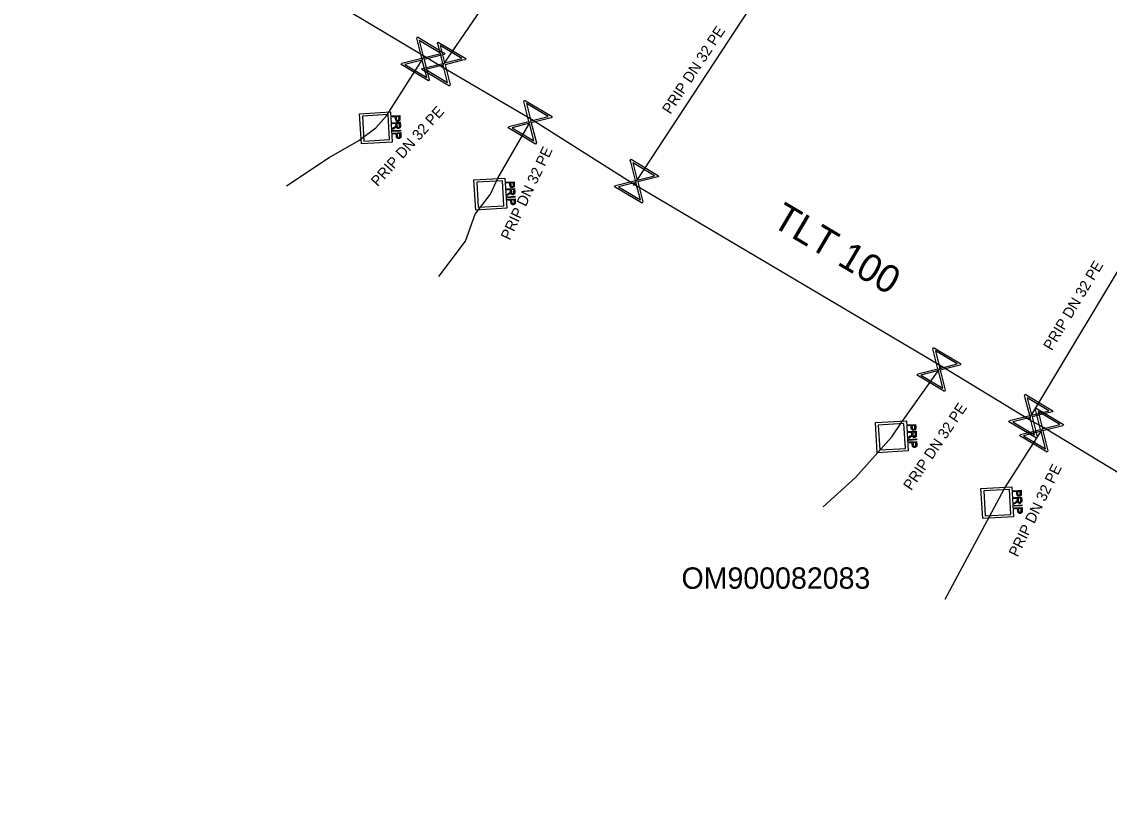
# Model space of a CAD drawing. Extents: x -643544 to -637295, y -1119190 to -1111715.
# Drawn here: x -641968.8 to -641917.8, y -1113636.5 to -1113600.1 of the extents above; entities that cross this region are included whole.
import ezdxf

# ---------------------------------------------------------------- set-up
doc = ezdxf.new("R2010")
doc.units = 0
for name, color, linetype in [('Default', 7, 'Continuous'), ('VP Popis nerozlišený', 7, 'Continuous'), ('VP Popis přípojky', 7, 'Continuous'), ('VP Přípojka', 7, 'Continuous'), ('VP Řad', 7, 'Continuous'), ('VP Řad - popis', 7, 'Continuous'), ('VP Šachta', 7, 'Continuous'), ('VP Šoupě', 7, 'Continuous')]:
    doc.layers.add(name, color=color, linetype=linetype)

msp = doc.modelspace()

# ---------------------------------------------------------------- linework, layer by layer
at = {"layer": 'Default'}
for points in [[(-641951.039, -1113604.654), (-641951.037, -1113604.69), (-641951.04, -1113604.709), (-641951.043, -1113604.735), (-641951.054, -1113604.754), (-641951.065, -1113604.773), (-641951.086, -1113604.785), (-641951.108, -1113604.796), (-641951.135, -1113604.798), (-641951.181, -1113604.801), (-641951.214, -1113604.774), (-641951.246, -1113604.747), (-641951.251, -1113604.671)], [(-641951.209, -1113604.669), (-641951.207, -1113604.715), (-641951.189, -1113604.733), (-641951.17, -1113604.751), (-641951.139, -1113604.749), (-641951.117, -1113604.748), (-641951.102, -1113604.736), (-641951.086, -1113604.724), (-641951.083, -1113604.706), (-641951.08, -1113604.693), (-641951.082, -1113604.66)], [(-641951.3, -1113605.064), (-641951.268, -1113605.042), (-641951.252, -1113605.027), (-641951.236, -1113605.013), (-641951.23, -1113605.002), (-641951.224, -1113604.99), (-641951.222, -1113604.979), (-641951.22, -1113604.972), (-641951.221, -1113604.953)], [(-641951.019, -1113604.998), (-641951.016, -1113605.045), (-641951.025, -1113605.071), (-641951.033, -1113605.096), (-641951.056, -1113605.113), (-641951.08, -1113605.129), (-641951.109, -1113605.13), (-641951.148, -1113605.133), (-641951.175, -1113605.11), (-641951.202, -1113605.087), (-641951.212, -1113605.036), (-641951.221, -1113605.055), (-641951.229, -1113605.065), (-641951.246, -1113605.087), (-641951.274, -1113605.107)], [(-641951.178, -1113604.997), (-641951.176, -1113605.03), (-641951.168, -1113605.048), (-641951.161, -1113605.066), (-641951.145, -1113605.074), (-641951.13, -1113605.083), (-641951.112, -1113605.082), (-641951.088, -1113605.08), (-641951.072, -1113605.061), (-641951.057, -1113605.042), (-641951.059, -1113605.001)], [(-641950.994, -1113605.455), (-641950.991, -1113605.49), (-641950.994, -1113605.51), (-641950.997, -1113605.536), (-641951.008, -1113605.555), (-641951.02, -1113605.574), (-641951.041, -1113605.585), (-641951.062, -1113605.597), (-641951.089, -1113605.599), (-641951.135, -1113605.601), (-641951.168, -1113605.575), (-641951.201, -1113605.548), (-641951.205, -1113605.472)], [(-641951.164, -1113605.47), (-641951.161, -1113605.516), (-641951.143, -1113605.534), (-641951.125, -1113605.552), (-641951.093, -1113605.55), (-641951.071, -1113605.549), (-641951.056, -1113605.537), (-641951.041, -1113605.525), (-641951.037, -1113605.506), (-641951.034, -1113605.494), (-641951.036, -1113605.461)], [(-641945.679, -1113607.754), (-641945.677, -1113607.79), (-641945.68, -1113607.809), (-641945.683, -1113607.835), (-641945.694, -1113607.854), (-641945.705, -1113607.873), (-641945.726, -1113607.885), (-641945.748, -1113607.896), (-641945.775, -1113607.898), (-641945.821, -1113607.901), (-641945.854, -1113607.874), (-641945.886, -1113607.847), (-641945.891, -1113607.771)], [(-641945.849, -1113607.769), (-641945.847, -1113607.815), (-641945.829, -1113607.833), (-641945.81, -1113607.851), (-641945.779, -1113607.849), (-641945.757, -1113607.848), (-641945.742, -1113607.836), (-641945.726, -1113607.824), (-641945.723, -1113607.806), (-641945.72, -1113607.793), (-641945.722, -1113607.76)], [(-641945.94, -1113608.164), (-641945.908, -1113608.142), (-641945.892, -1113608.127), (-641945.876, -1113608.113), (-641945.87, -1113608.102), (-641945.864, -1113608.09), (-641945.862, -1113608.079), (-641945.86, -1113608.072), (-641945.861, -1113608.053)], [(-641945.659, -1113608.098), (-641945.656, -1113608.145), (-641945.665, -1113608.171), (-641945.673, -1113608.196), (-641945.696, -1113608.213), (-641945.72, -1113608.229), (-641945.749, -1113608.23), (-641945.788, -1113608.233), (-641945.815, -1113608.21), (-641945.842, -1113608.187), (-641945.852, -1113608.136), (-641945.861, -1113608.155), (-641945.869, -1113608.165), (-641945.886, -1113608.187), (-641945.914, -1113608.207)], [(-641945.818, -1113608.097), (-641945.816, -1113608.13), (-641945.808, -1113608.148), (-641945.801, -1113608.166), (-641945.785, -1113608.174), (-641945.77, -1113608.183), (-641945.752, -1113608.182), (-641945.728, -1113608.18), (-641945.712, -1113608.161), (-641945.697, -1113608.142), (-641945.699, -1113608.101)], [(-641945.634, -1113608.555), (-641945.631, -1113608.59), (-641945.634, -1113608.61), (-641945.637, -1113608.636), (-641945.648, -1113608.655), (-641945.66, -1113608.674), (-641945.681, -1113608.685), (-641945.702, -1113608.697), (-641945.729, -1113608.699), (-641945.775, -1113608.701), (-641945.808, -1113608.675), (-641945.841, -1113608.648), (-641945.845, -1113608.572)], [(-641945.804, -1113608.57), (-641945.801, -1113608.616), (-641945.783, -1113608.634), (-641945.765, -1113608.652), (-641945.733, -1113608.65), (-641945.711, -1113608.649), (-641945.696, -1113608.637), (-641945.681, -1113608.625), (-641945.677, -1113608.606), (-641945.674, -1113608.594), (-641945.676, -1113608.561)], [(-641927.13, -1113619.534), (-641927.098, -1113619.512), (-641927.082, -1113619.497), (-641927.066, -1113619.483), (-641927.06, -1113619.472), (-641927.054, -1113619.46), (-641927.052, -1113619.449), (-641927.05, -1113619.442), (-641927.051, -1113619.423)], [(-641926.849, -1113619.468), (-641926.846, -1113619.515), (-641926.855, -1113619.541), (-641926.863, -1113619.566), (-641926.886, -1113619.583), (-641926.91, -1113619.599), (-641926.939, -1113619.6), (-641926.978, -1113619.603), (-641927.005, -1113619.58), (-641927.032, -1113619.557), (-641927.042, -1113619.506), (-641927.051, -1113619.525), (-641927.059, -1113619.535), (-641927.076, -1113619.557), (-641927.104, -1113619.577)], [(-641926.869, -1113619.124), (-641926.867, -1113619.16), (-641926.87, -1113619.179), (-641926.873, -1113619.205), (-641926.884, -1113619.224), (-641926.895, -1113619.243), (-641926.916, -1113619.255), (-641926.938, -1113619.266), (-641926.965, -1113619.268), (-641927.011, -1113619.271), (-641927.044, -1113619.244), (-641927.076, -1113619.217), (-641927.081, -1113619.141)], [(-641927.039, -1113619.139), (-641927.037, -1113619.185), (-641927.019, -1113619.203), (-641927, -1113619.221), (-641926.969, -1113619.219), (-641926.947, -1113619.218), (-641926.932, -1113619.206), (-641926.916, -1113619.194), (-641926.913, -1113619.176), (-641926.91, -1113619.163), (-641926.912, -1113619.13)], [(-641927.008, -1113619.467), (-641927.006, -1113619.5), (-641926.998, -1113619.518), (-641926.991, -1113619.536), (-641926.975, -1113619.544), (-641926.96, -1113619.553), (-641926.942, -1113619.552), (-641926.918, -1113619.55), (-641926.902, -1113619.531), (-641926.887, -1113619.512), (-641926.889, -1113619.471)], [(-641926.824, -1113619.925), (-641926.821, -1113619.96), (-641926.824, -1113619.98), (-641926.827, -1113620.006), (-641926.838, -1113620.025), (-641926.85, -1113620.044), (-641926.871, -1113620.055), (-641926.892, -1113620.067), (-641926.919, -1113620.069), (-641926.965, -1113620.071), (-641926.998, -1113620.045), (-641927.031, -1113620.018), (-641927.035, -1113619.942)], [(-641926.994, -1113619.94), (-641926.991, -1113619.986), (-641926.973, -1113620.004), (-641926.955, -1113620.022), (-641926.923, -1113620.02), (-641926.901, -1113620.019), (-641926.886, -1113620.007), (-641926.871, -1113619.995), (-641926.867, -1113619.976), (-641926.864, -1113619.964), (-641926.866, -1113619.931)], [(-641922.19, -1113622.624), (-641922.158, -1113622.602), (-641922.142, -1113622.587), (-641922.126, -1113622.573), (-641922.12, -1113622.562), (-641922.114, -1113622.55), (-641922.112, -1113622.539), (-641922.11, -1113622.532), (-641922.111, -1113622.513)], [(-641921.929, -1113622.214), (-641921.927, -1113622.25), (-641921.93, -1113622.269), (-641921.933, -1113622.295), (-641921.944, -1113622.314), (-641921.955, -1113622.333), (-641921.976, -1113622.345), (-641921.998, -1113622.356), (-641922.025, -1113622.358), (-641922.071, -1113622.361), (-641922.104, -1113622.334), (-641922.136, -1113622.307), (-641922.141, -1113622.231)], [(-641922.099, -1113622.229), (-641922.097, -1113622.275), (-641922.079, -1113622.293), (-641922.06, -1113622.311), (-641922.029, -1113622.309), (-641922.007, -1113622.308), (-641921.992, -1113622.296), (-641921.976, -1113622.284), (-641921.973, -1113622.266), (-641921.97, -1113622.253), (-641921.972, -1113622.22)], [(-641921.909, -1113622.558), (-641921.906, -1113622.605), (-641921.915, -1113622.631), (-641921.923, -1113622.656), (-641921.946, -1113622.673), (-641921.97, -1113622.689), (-641921.999, -1113622.69), (-641922.038, -1113622.693), (-641922.065, -1113622.67), (-641922.092, -1113622.647), (-641922.102, -1113622.596), (-641922.111, -1113622.615), (-641922.119, -1113622.625), (-641922.136, -1113622.647), (-641922.164, -1113622.667)], [(-641921.884, -1113623.015), (-641921.881, -1113623.05), (-641921.884, -1113623.07), (-641921.887, -1113623.096), (-641921.898, -1113623.115), (-641921.91, -1113623.134), (-641921.931, -1113623.145), (-641921.952, -1113623.157), (-641921.979, -1113623.159), (-641922.025, -1113623.161), (-641922.058, -1113623.135), (-641922.091, -1113623.108), (-641922.095, -1113623.032)], [(-641922.068, -1113622.557), (-641922.066, -1113622.59), (-641922.058, -1113622.608), (-641922.051, -1113622.626), (-641922.035, -1113622.634), (-641922.02, -1113622.643), (-641922.002, -1113622.642), (-641921.978, -1113622.64), (-641921.962, -1113622.621), (-641921.947, -1113622.602), (-641921.949, -1113622.561)], [(-641922.054, -1113623.03), (-641922.051, -1113623.076), (-641922.033, -1113623.094), (-641922.015, -1113623.112), (-641921.983, -1113623.11), (-641921.961, -1113623.109), (-641921.946, -1113623.097), (-641921.931, -1113623.085), (-641921.927, -1113623.066), (-641921.924, -1113623.054), (-641921.926, -1113623.021)]]:
    msp.add_open_spline(points, degree=3, dxfattribs=at)
at = {"layer": 'VP Přípojka'}
for points in [[(-641949.06, -1113602.26), (-641948.99, -1113602.13), (-641943.5, -1113594.09), (-641942.99, -1113593.19)], [(-641940.095, -1113607.795), (-641939.95, -1113607.6), (-641934.64, -1113599.51), (-641933.97, -1113598.41)], [(-641956.36, -1113607.82), (-641954.36, -1113606.49), (-641952.97, -1113605.69), (-641952.16, -1113605.1), (-641951.66, -1113604.54), (-641949.96, -1113601.87), (-641949.88, -1113601.76)], [(-641949.22, -1113612.06), (-641947.97, -1113610.41), (-641947.51, -1113609.15), (-641946.8, -1113608.2), (-641946.45, -1113607.46), (-641944.94, -1113604.83), (-641944.87, -1113604.7)], [(-641921.57, -1113618.77), (-641921.48, -1113618.61), (-641916.43, -1113610.21), (-641915.78, -1113609.18)], [(-641931.21, -1113622.85), (-641929.7, -1113621.48), (-641927.99, -1113619.57), (-641927.54, -1113618.9), (-641925.78, -1113616.42), (-641925.68, -1113616.26)], [(-641925.49, -1113627.18), (-641922.72, -1113621.99), (-641920.97, -1113619.26), (-641920.89, -1113619.14)]]:
    msp.add_lwpolyline(points, dxfattribs=at)
at = {"layer": 'VP Řad'}
msp.add_lwpolyline([(-641859.55, -1113636.01), (-641870.93, -1113636.46), (-641876.19, -1113636.24), (-641882.45, -1113635.53), (-641889.22, -1113633.78), (-641893.42, -1113632.41), (-641895.98, -1113631.55), (-641900.72, -1113629.94), (-641901.77, -1113629.46), (-641906.24, -1113627.68), (-641908.87, -1113626.41), (-641920.89, -1113619.14), (-641921.57, -1113618.77), (-641925.68, -1113616.26), (-641940.06, -1113607.75), (-641944.87, -1113604.7), (-641949.06, -1113602.26), (-641949.88, -1113601.76), (-641965.1, -1113592.66), (-641965.255, -1113592.575), (-641965.41, -1113592.49), (-641966.02, -1113592.14), (-641975.16, -1113586.77)], dxfattribs=at)
at = {"layer": 'VP Šachta'}
for points in [[(-641951.397, -1113605.763), (-641952.846, -1113605.848), (-641952.929, -1113604.437), (-641951.48, -1113604.352), (-641951.397, -1113605.763)], [(-641951.596, -1113604.48), (-641952.799, -1113604.55), (-641952.73, -1113605.72), (-641951.527, -1113605.65), (-641951.596, -1113604.48)], [(-641951.405, -1113604.541), (-641951.047, -1113604.52), (-641951.039, -1113604.654)], [(-641951.251, -1113604.671), (-641951.256, -1113604.579), (-641951.402, -1113604.587), (-641951.405, -1113604.541)], [(-641951.082, -1113604.66), (-641951.087, -1113604.569), (-641951.215, -1113604.576)], [(-641951.215, -1113604.576), (-641951.209, -1113604.669)], [(-641951.387, -1113604.86), (-641951.028, -1113604.839), (-641951.019, -1113604.998)], [(-641951.221, -1113604.953), (-641951.224, -1113604.899), (-641951.384, -1113604.908), (-641951.387, -1113604.86)], [(-641951.274, -1113605.107), (-641951.368, -1113605.175), (-641951.372, -1113605.115), (-641951.3, -1113605.064)], [(-641951.367, -1113605.224), (-641951.008, -1113605.203), (-641951.006, -1113605.249), (-641951.364, -1113605.27), (-641951.367, -1113605.224)], [(-641951.059, -1113605.001), (-641951.066, -1113604.889), (-641951.184, -1113604.896)], [(-641951.184, -1113604.896), (-641951.178, -1113604.997)], [(-641951.36, -1113605.342), (-641951.001, -1113605.321), (-641950.994, -1113605.455)], [(-641951.205, -1113605.472), (-641951.211, -1113605.38), (-641951.357, -1113605.388), (-641951.36, -1113605.342)], [(-641951.036, -1113605.461), (-641951.041, -1113605.37), (-641951.169, -1113605.377)], [(-641951.169, -1113605.377), (-641951.164, -1113605.47)], [(-641946.037, -1113608.863), (-641947.486, -1113608.948), (-641947.569, -1113607.537), (-641946.12, -1113607.452), (-641946.037, -1113608.863)], [(-641946.236, -1113607.58), (-641947.439, -1113607.65), (-641947.37, -1113608.82), (-641946.167, -1113608.75), (-641946.236, -1113607.58)], [(-641946.045, -1113607.641), (-641945.687, -1113607.62), (-641945.679, -1113607.754)], [(-641945.891, -1113607.771), (-641945.896, -1113607.679), (-641946.042, -1113607.687), (-641946.045, -1113607.641)], [(-641945.722, -1113607.76), (-641945.727, -1113607.669), (-641945.855, -1113607.676)], [(-641945.855, -1113607.676), (-641945.849, -1113607.769)], [(-641946.027, -1113607.96), (-641945.668, -1113607.939), (-641945.659, -1113608.098)], [(-641945.861, -1113608.053), (-641945.864, -1113607.999), (-641946.024, -1113608.008), (-641946.027, -1113607.96)], [(-641945.914, -1113608.207), (-641946.008, -1113608.275), (-641946.012, -1113608.215), (-641945.94, -1113608.164)], [(-641945.699, -1113608.101), (-641945.706, -1113607.989), (-641945.824, -1113607.996)], [(-641945.824, -1113607.996), (-641945.818, -1113608.097)], [(-641946.007, -1113608.324), (-641945.648, -1113608.303), (-641945.646, -1113608.349), (-641946.004, -1113608.37), (-641946.007, -1113608.324)], [(-641946, -1113608.442), (-641945.641, -1113608.421), (-641945.634, -1113608.555)], [(-641945.845, -1113608.572), (-641945.851, -1113608.48), (-641945.997, -1113608.488), (-641946, -1113608.442)], [(-641945.676, -1113608.561), (-641945.681, -1113608.47), (-641945.809, -1113608.477)], [(-641945.809, -1113608.477), (-641945.804, -1113608.57)], [(-641927.227, -1113620.233), (-641928.676, -1113620.318), (-641928.759, -1113618.907), (-641927.31, -1113618.822), (-641927.227, -1113620.233)], [(-641927.426, -1113618.95), (-641928.629, -1113619.02), (-641928.56, -1113620.19), (-641927.357, -1113620.12), (-641927.426, -1113618.95)], [(-641927.235, -1113619.011), (-641926.877, -1113618.99), (-641926.869, -1113619.124)], [(-641927.081, -1113619.141), (-641927.086, -1113619.049), (-641927.232, -1113619.057), (-641927.235, -1113619.011)], [(-641927.217, -1113619.33), (-641926.858, -1113619.309), (-641926.849, -1113619.468)], [(-641927.051, -1113619.423), (-641927.054, -1113619.369), (-641927.214, -1113619.378), (-641927.217, -1113619.33)], [(-641926.912, -1113619.13), (-641926.917, -1113619.039), (-641927.045, -1113619.046)], [(-641927.045, -1113619.046), (-641927.039, -1113619.139)], [(-641926.889, -1113619.471), (-641926.896, -1113619.359), (-641927.014, -1113619.366)], [(-641927.014, -1113619.366), (-641927.008, -1113619.467)], [(-641927.104, -1113619.577), (-641927.198, -1113619.645), (-641927.202, -1113619.585), (-641927.13, -1113619.534)], [(-641927.197, -1113619.694), (-641926.838, -1113619.673), (-641926.836, -1113619.719), (-641927.194, -1113619.74), (-641927.197, -1113619.694)], [(-641927.19, -1113619.812), (-641926.831, -1113619.791), (-641926.824, -1113619.925)], [(-641927.035, -1113619.942), (-641927.041, -1113619.85), (-641927.187, -1113619.858), (-641927.19, -1113619.812)], [(-641926.866, -1113619.931), (-641926.871, -1113619.84), (-641926.999, -1113619.847)], [(-641926.999, -1113619.847), (-641926.994, -1113619.94)], [(-641922.287, -1113623.323), (-641923.736, -1113623.408), (-641923.819, -1113621.997), (-641922.37, -1113621.912), (-641922.287, -1113623.323)], [(-641922.486, -1113622.04), (-641923.689, -1113622.11), (-641923.62, -1113623.28), (-641922.417, -1113623.21), (-641922.486, -1113622.04)], [(-641922.295, -1113622.101), (-641921.937, -1113622.08), (-641921.929, -1113622.214)], [(-641922.141, -1113622.231), (-641922.146, -1113622.139), (-641922.292, -1113622.147), (-641922.295, -1113622.101)], [(-641922.277, -1113622.42), (-641921.918, -1113622.399), (-641921.909, -1113622.558)], [(-641922.111, -1113622.513), (-641922.114, -1113622.459), (-641922.274, -1113622.468), (-641922.277, -1113622.42)], [(-641921.972, -1113622.22), (-641921.977, -1113622.129), (-641922.105, -1113622.136)], [(-641922.105, -1113622.136), (-641922.099, -1113622.229)], [(-641921.949, -1113622.561), (-641921.956, -1113622.449), (-641922.074, -1113622.456)], [(-641922.074, -1113622.456), (-641922.068, -1113622.557)], [(-641922.164, -1113622.667), (-641922.258, -1113622.735), (-641922.262, -1113622.675), (-641922.19, -1113622.624)], [(-641922.257, -1113622.784), (-641921.898, -1113622.763), (-641921.896, -1113622.809), (-641922.254, -1113622.83), (-641922.257, -1113622.784)], [(-641922.25, -1113622.902), (-641921.891, -1113622.881), (-641921.884, -1113623.015)], [(-641922.095, -1113623.032), (-641922.101, -1113622.94), (-641922.247, -1113622.948), (-641922.25, -1113622.902)], [(-641921.926, -1113623.021), (-641921.931, -1113622.93), (-641922.059, -1113622.937)], [(-641922.059, -1113622.937), (-641922.054, -1113623.03)]]:
    msp.add_lwpolyline(points, dxfattribs=at)
at = {"layer": 'VP Šoupě'}
for points in [[(-641950.22, -1113600.842), (-641948.932, -1113601.61), (-641948.966, -1113601.666), (-641949.091, -1113601.694), (-641949.905, -1113601.901), (-641949.666, -1113602.842), (-641949.7, -1113602.898), (-641950.988, -1113602.13), (-641950.954, -1113602.074), (-641950.012, -1113601.837), (-641950.219, -1113601.023), (-641950.254, -1113600.898), (-641950.22, -1113600.842)], [(-641950.133, -1113601.003), (-641949.927, -1113601.816), (-641949.116, -1113601.609), (-641950.133, -1113601.003)], [(-641949.24, -1113601.082), (-641947.952, -1113601.85), (-641947.986, -1113601.906), (-641948.111, -1113601.934), (-641948.925, -1113602.141), (-641948.686, -1113603.082), (-641948.72, -1113603.138), (-641950.008, -1113602.37), (-641949.974, -1113602.314), (-641949.032, -1113602.077), (-641949.239, -1113601.263), (-641949.274, -1113601.138), (-641949.24, -1113601.082)], [(-641949.153, -1113601.243), (-641948.947, -1113602.056), (-641948.136, -1113601.849), (-641949.153, -1113601.243)], [(-641949.782, -1113602.74), (-641949.99, -1113601.923), (-641950.806, -1113602.13), (-641949.782, -1113602.74)], [(-641948.802, -1113602.98), (-641949.01, -1113602.163), (-641949.826, -1113602.37), (-641948.802, -1113602.98)], [(-641945.2, -1113603.802), (-641943.912, -1113604.57), (-641943.946, -1113604.626), (-641944.071, -1113604.654), (-641944.885, -1113604.861), (-641944.646, -1113605.802), (-641944.68, -1113605.858), (-641945.968, -1113605.09), (-641945.934, -1113605.034), (-641944.992, -1113604.797), (-641945.199, -1113603.983), (-641945.234, -1113603.858), (-641945.2, -1113603.802)], [(-641945.113, -1113603.963), (-641944.907, -1113604.776), (-641944.096, -1113604.569), (-641945.113, -1113603.963)], [(-641944.762, -1113605.7), (-641944.97, -1113604.883), (-641945.786, -1113605.09), (-641944.762, -1113605.7)], [(-641940.21, -1113606.572), (-641938.922, -1113607.34), (-641938.956, -1113607.396), (-641939.081, -1113607.424), (-641939.895, -1113607.631), (-641939.656, -1113608.572), (-641939.69, -1113608.628), (-641940.978, -1113607.86), (-641940.944, -1113607.804), (-641940.002, -1113607.567), (-641940.209, -1113606.753), (-641940.244, -1113606.628), (-641940.21, -1113606.572)], [(-641940.123, -1113606.733), (-641939.917, -1113607.546), (-641939.106, -1113607.339), (-641940.123, -1113606.733)], [(-641939.772, -1113608.47), (-641939.98, -1113607.653), (-641940.796, -1113607.86), (-641939.772, -1113608.47)], [(-641926.04, -1113615.392), (-641924.752, -1113616.16), (-641924.786, -1113616.216), (-641924.911, -1113616.244), (-641925.725, -1113616.451), (-641925.486, -1113617.392), (-641925.52, -1113617.448), (-641926.808, -1113616.68), (-641926.774, -1113616.624), (-641925.832, -1113616.387), (-641926.039, -1113615.573), (-641926.074, -1113615.448), (-641926.04, -1113615.392)], [(-641925.953, -1113615.553), (-641925.747, -1113616.366), (-641924.936, -1113616.159), (-641925.953, -1113615.553)], [(-641925.602, -1113617.29), (-641925.81, -1113616.473), (-641926.626, -1113616.68), (-641925.602, -1113617.29)], [(-641921.74, -1113617.582), (-641920.452, -1113618.35), (-641920.486, -1113618.406), (-641920.611, -1113618.434), (-641921.425, -1113618.641), (-641921.186, -1113619.582), (-641921.22, -1113619.638), (-641922.508, -1113618.87), (-641922.474, -1113618.814), (-641921.532, -1113618.577), (-641921.739, -1113617.763), (-641921.774, -1113617.638), (-641921.74, -1113617.582)], [(-641921.653, -1113617.743), (-641921.447, -1113618.556), (-641920.636, -1113618.349), (-641921.653, -1113617.743)], [(-641921.23, -1113618.232), (-641919.942, -1113619), (-641919.976, -1113619.056), (-641920.101, -1113619.084), (-641920.915, -1113619.291), (-641920.676, -1113620.232), (-641920.71, -1113620.288), (-641921.998, -1113619.52), (-641921.964, -1113619.464), (-641921.022, -1113619.227), (-641921.229, -1113618.413), (-641921.264, -1113618.288), (-641921.23, -1113618.232)], [(-641921.143, -1113618.393), (-641920.937, -1113619.206), (-641920.126, -1113618.999), (-641921.143, -1113618.393)], [(-641921.302, -1113619.48), (-641921.51, -1113618.663), (-641922.326, -1113618.87), (-641921.302, -1113619.48)], [(-641920.792, -1113620.13), (-641921, -1113619.313), (-641921.816, -1113619.52), (-641920.792, -1113620.13)]]:
    msp.add_lwpolyline(points, dxfattribs=at)

# ---------------------------------------------------------------- texts
at = {"layer": 'VP Popis nerozlišený'}
msp.add_text('OM900082083', height=1, dxfattribs=at).set_placement((-641937.847, -1113626.691))
at = {"layer": 'VP Popis přípojky'}
for rotation, p in [(56.7205, (-641938.369, -1113604.493)), (48.2397, (-641952.075, -1113607.884)), (64.6871, (-641945.891, -1113610.398)), (58.9861, (-641920.501, -1113615.569)), (56.113, (-641927.081, -1113622.123)), (63.778, (-641922.098, -1113625.241))]:
    msp.add_text('PRIP DN 32 PE', height=0.5, rotation=rotation, dxfattribs=at).set_placement(p)
at = {"layer": 'VP Řad - popis'}
msp.add_text('TLT 100', height=1.3, rotation=329.3832, dxfattribs=at).set_placement((-641933.677, -1113609.658))

doc.saveas('drawing.dxf')
